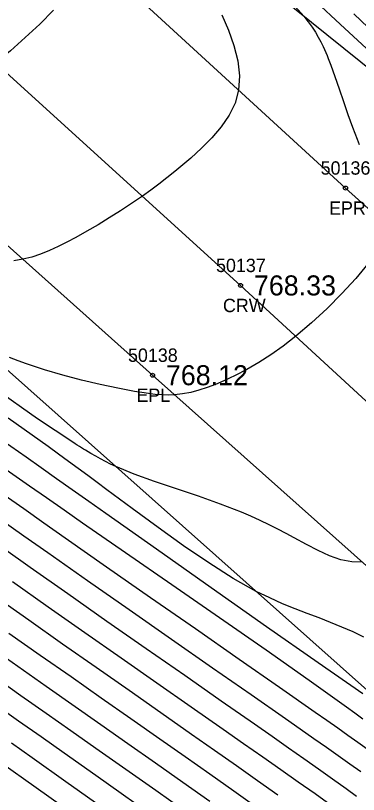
# Model space of a CAD drawing. Extents: x 1378535 to 1380697, y 997729 to 1000024.
# Drawn here: x 1379004 to 1379029.6, y 999524.5 to 999582.8 of the extents above; entities that cross this region are included whole.
import ezdxf

# ---------------------------------------------------------------- set-up
doc = ezdxf.new("R2010")
doc.units = 0
for name, color, linetype in [('RD_DTM_BkLn1', 7, 'Continuous'), ('RD_DTM_BkLn2', 7, 'Continuous'), ('RD_DTM_Major1', 7, 'Continuous'), ('RD_DTM_Minor1', 7, 'Continuous'), ('RD_EX_Road', 7, 'Continuous'), ('RD_EX_Road_txCode', 7, 'Continuous'), ('RD_EX_TX_Road_ELEV', 7, 'Continuous'), ('RD_HC_Survey_ELEV', 7, 'Continuous'), ('RD_HC_Survey_txCode', 7, 'Continuous'), ('RD_SMD_Locator', 7, 'Continuous')]:
    doc.layers.add(name, color=color, linetype=linetype)

msp = doc.modelspace()

# ---------------------------------------------------------------- linework, layer by layer
at = {"layer": 'RD_DTM_BkLn1'}
msp.add_lwpolyline([(1379201.7, 999398.205), (1379156.533, 999438.891), (1379112.084, 999479.847), (1379066.495, 999520.561), (1379020.821, 999562.613), (1378974.239, 999604.981), (1378928.957, 999646.778), (1378882.739, 999688.619), (1378834.578, 999733.071), (1378787.698, 999775.121), (1378743.642, 999816.274), (1378698.706, 999856.431), (1378652.056, 999898.787), (1378607.023, 999939.646), (1378604.538, 999941.267)], dxfattribs=at)
at = {"layer": 'RD_DTM_BkLn2'}
for points in [[(1379127.384, 999423.802), (1379127.762, 999431.865), (1379121.716, 999443.154), (1379111.339, 999454.954), (1379072.326, 999491.525), (1379033.04, 999529.892), (1378988.344, 999569.668), (1378946.318, 999609.062), (1378904.335, 999647.705), (1378862.625, 999686.445), (1378821.368, 999725.034), (1378792.711, 999749.687), (1378787.553, 999753.349), (1378778.567, 999746.276)], [(1379093.966, 999521.58), (1379054.373, 999559.565), (1379010.103, 999595.197), (1378968.034, 999632.397), (1378925.231, 999671.641)]]:
    msp.add_lwpolyline(points, dxfattribs=at)
at = {"layer": 'RD_DTM_Major1'}
for points in [[(1379006.834, 999583.206), (1379005.808, 999582.172), (1379004.72, 999581.151), (1379003.606, 999580.175), (1379002.502, 999579.275), (1379002.057, 999578.933), (1379001.617, 999578.607), (1379001.18, 999578.294), (1379000.742, 999577.992), (1379000.301, 999577.698), (1378999.855, 999577.409), (1378998.78, 999576.748), (1378997.685, 999576.123), (1378996.591, 999575.555), (1378995.524, 999575.064), (1378994.507, 999574.67), (1378993.566, 999574.394), (1378993.129, 999574.306), (1378992.709, 999574.249), (1378992.297, 999574.222), (1378991.952, 999574.221)], [(1379029.977, 999532.064), (1379026.634, 999534.367), (1379022.753, 999537.076), (1379018.621, 999539.982), (1379014.526, 999542.873), (1379010.755, 999545.541), (1379009.463, 999546.454), (1379008.24, 999547.319), (1379007.065, 999548.149), (1379005.919, 999548.958), (1379004.781, 999549.758), (1379003.633, 999550.565), (1379000.682, 999552.631), (1378997.604, 999554.781), (1378994.456, 999556.983), (1378991.299, 999559.201), (1378988.439, 999561.224)], [(1379027.608, 999523.699), (1379026.393, 999524.563), (1379025.142, 999525.448), (1379023.841, 999526.364), (1379022.479, 999527.321), (1379021.043, 999528.327), (1379019.519, 999529.393), (1379017.121, 999531.068), (1379014.561, 999532.856), (1379011.894, 999534.72), (1379009.17, 999536.627), (1379006.444, 999538.541), (1379003.768, 999540.426)], [(1379014.913, 999522.46), (1379009.998, 999525.94), (1379007.625, 999527.617), (1379005.909, 999528.827), (1379004.221, 999530.016), (1379002.532, 999531.207)]]:
    msp.add_lwpolyline(points, dxfattribs=at)
at = {"layer": 'RD_DTM_Minor1'}
for points in [[(1379024.261, 999584.24), (1379025.557, 999582.759), (1379025.886, 999582.336), (1379026.171, 999581.939), (1379026.418, 999581.563), (1379026.635, 999581.2), (1379026.826, 999580.844), (1379027, 999580.488), (1379027.1, 999580.267), (1379027.196, 999580.044), (1379027.29, 999579.816), (1379027.382, 999579.583), (1379027.473, 999579.345), (1379027.564, 999579.101), (1379027.872, 999578.24), (1379028.189, 999577.323), (1379028.515, 999576.372), (1379028.848, 999575.412), (1379029.189, 999574.466), (1379029.537, 999573.558), (1379029.697, 999573.161)], [(1379026.143, 999584.16), (1379028.618, 999581.838), (1379030.87, 999579.772)], [(1379019.428, 999582.856), (1379019.919, 999581.72), (1379020.329, 999580.572), (1379020.618, 999579.428), (1379020.748, 999578.307), (1379020.679, 999577.227), (1379020.408, 999576.261), (1379019.961, 999575.345), (1379019.371, 999574.477), (1379018.675, 999573.654), (1379017.906, 999572.875), (1379017.101, 999572.136), (1379016.51, 999571.625), (1379015.917, 999571.131), (1379015.319, 999570.653), (1379014.714, 999570.189), (1379014.101, 999569.736), (1379013.478, 999569.292), (1379012.664, 999568.734), (1379011.836, 999568.189), (1379011.001, 999567.662), (1379010.162, 999567.153), (1379009.327, 999566.667), (1379008.501, 999566.206), (1379007.837, 999565.851), (1379007.179, 999565.52), (1379006.523, 999565.22), (1379005.868, 999564.958), (1379005.209, 999564.739), (1379004.544, 999564.569), (1379003.862, 999564.453)], [(1379029.286, 999582.922), (1379031.996, 999580.373)], [(1379030.339, 999564.221), (1379029.43, 999563.139), (1379028.402, 999562.015), (1379027.29, 999560.891), (1379026.129, 999559.808), (1379024.955, 999558.807), (1379024.013, 999558.078), (1379023.087, 999557.425), (1379022.179, 999556.843), (1379021.29, 999556.328), (1379020.422, 999555.873), (1379019.576, 999555.473), (1379018.944, 999555.203), (1379018.323, 999554.966), (1379017.71, 999554.767), (1379017.1, 999554.608), (1379016.492, 999554.494), (1379015.881, 999554.429), (1379015.409, 999554.414), (1379014.931, 999554.426), (1379014.443, 999554.462), (1379013.943, 999554.519), (1379013.428, 999554.593), (1379012.895, 999554.681), (1379011.642, 999554.914), (1379010.314, 999555.195), (1379008.937, 999555.521), (1379007.543, 999555.889), (1379006.158, 999556.297), (1379004.812, 999556.74), (1379004.179, 999556.968), (1379003.555, 999557.21)], [(1379029.921, 999541.91), (1379029.132, 999541.922), (1379028.32, 999542.09), (1379027.485, 999542.384), (1379026.626, 999542.774), (1379025.743, 999543.23), (1379024.835, 999543.72), (1379024.224, 999544.048), (1379023.599, 999544.376), (1379022.957, 999544.702), (1379022.292, 999545.024), (1379021.602, 999545.341), (1379020.884, 999545.651), (1379019.322, 999546.258), (1379017.682, 999546.837), (1379016.022, 999547.397), (1379014.398, 999547.95), (1379012.868, 999548.504), (1379011.49, 999549.07), (1379011.1, 999549.25), (1379010.723, 999549.436), (1379010.355, 999549.629), (1379009.987, 999549.832), (1379009.615, 999550.048), (1379009.232, 999550.279), (1379009.082, 999550.371), (1379008.929, 999550.466), (1379008.774, 999550.564), (1379008.615, 999550.664), (1379008.454, 999550.768), (1379008.288, 999550.874), (1379005.648, 999552.642), (1379002.457, 999554.874)], [(1379030.051, 999536.305), (1379029.232, 999536.683), (1379028.402, 999537.047), (1379027.559, 999537.396), (1379026.696, 999537.732), (1379025.814, 999538.066), (1379024.906, 999538.415), (1379023.97, 999538.797), (1379023, 999539.228), (1379021.992, 999539.724), (1379020.262, 999540.698), (1379018.444, 999541.848), (1379016.565, 999543.129), (1379014.651, 999544.499), (1379012.728, 999545.913), (1379010.824, 999547.328), (1379010.11, 999547.857), (1379009.397, 999548.384), (1379008.678, 999548.913), (1379007.947, 999549.448), (1379007.199, 999549.992), (1379006.426, 999550.551), (1379003.449, 999552.678)], [(1379029.965, 999530.171), (1379029.373, 999530.603), (1379028.748, 999531.055), (1379025.95, 999533.049), (1379022.728, 999535.312), (1379019.251, 999537.733), (1379015.691, 999540.2), (1379012.218, 999542.603), (1379009.003, 999544.832), (1379007.62, 999545.793), (1379006.306, 999546.709), (1379005.036, 999547.595), (1379002.526, 999549.35)], [(1379030.283, 999527.914), (1379029.58, 999528.42), (1379028.852, 999528.938), (1379028.088, 999529.479), (1379027.273, 999530.052), (1379026.395, 999530.667), (1379023.743, 999532.521), (1379020.711, 999534.634), (1379017.445, 999536.909), (1379014.093, 999539.244), (1379010.801, 999541.541), (1379007.715, 999543.7), (1379006.119, 999544.821), (1379004.605, 999545.886), (1379003.144, 999546.915)], [(1379029.808, 999526.213), (1379028.982, 999526.804), (1379028.132, 999527.408), (1379027.242, 999528.036), (1379026.296, 999528.7), (1379025.281, 999529.411), (1379024.18, 999530.179), (1379021.611, 999531.971), (1379018.729, 999533.98), (1379015.652, 999536.127), (1379012.496, 999538.331), (1379009.378, 999540.514), (1379006.414, 999542.596), (1379004.613, 999543.865), (1379002.898, 999545.077)], [(1379029.499, 999524.387), (1379028.71, 999524.955), (1379027.695, 999525.679), (1379026.65, 999526.42), (1379025.56, 999527.189), (1379024.409, 999527.997), (1379023.181, 999528.856), (1379021.862, 999529.777), (1379019.37, 999531.516), (1379016.645, 999533.417), (1379013.772, 999535.423), (1379010.833, 999537.479), (1379007.911, 999539.527), (1379005.089, 999541.512), (1379003.099, 999542.918)], [(1379023.614, 999524.487), (1379022.093, 999525.559), (1379020.515, 999526.669), (1379018.871, 999527.822), (1379017.156, 999529.024), (1379014.869, 999530.625), (1379012.48, 999532.295), (1379010.018, 999534.019), (1379007.507, 999535.778), (1379004.976, 999537.558), (1379002.45, 999539.339)], [(1379022.071, 999523.534), (1379020.32, 999524.769), (1379018.521, 999526.037), (1379016.674, 999527.336), (1379014.779, 999528.667), (1379012.618, 999530.181), (1379010.405, 999531.732), (1379008.144, 999533.316), (1379005.841, 999534.932), (1379003.502, 999536.578)], [(1379018.529, 999523.992), (1379016.506, 999525.42), (1379014.458, 999526.863), (1379012.396, 999528.315), (1379010.374, 999529.735), (1379006.273, 999532.613), (1379004.172, 999534.09), (1379002.022, 999535.604)], [(1379016.724, 999523.224), (1379014.476, 999524.814), (1379012.231, 999526.4), (1379010.01, 999527.966), (1379008.137, 999529.284), (1379006.275, 999530.593), (1379004.402, 999531.91), (1379002.496, 999533.252)], [(1379010.4, 999523.612), (1379007.764, 999525.482), (1379005.241, 999527.269), (1379003.689, 999528.367)], [(1379008.377, 999523.011), (1379005.543, 999525.023), (1379002.865, 999526.92)]]:
    msp.add_lwpolyline(points, dxfattribs=at)
at = {"layer": 'RD_EX_Road'}
for points in [[(1379209.475, 999405.54), (1379163.997, 999446.485), (1379118.805, 999488.017), (1379074.408, 999528.841), (1379028.669, 999569.9), (1378981.979, 999612.718), (1378937.166, 999653.911), (1378890.129, 999696.785), (1378842.566, 999740.72), (1378794.879, 999783.075), (1378749.806, 999824.149), (1378706.231, 999863.66), (1378659.579, 999905.32), (1378614.058, 999947.757), (1378610.306, 999950.384)], [(1379194.921, 999391.17), (1379151.382, 999431.093), (1379105.356, 999472.756), (1379062.213, 999513.117), (1379014.238, 999555.894), (1378967.91, 999597.354), (1378922.421, 999639.979), (1378876.774, 999681.523), (1378827.896, 999726.217), (1378781.196, 999768.463), (1378736.445, 999808.724), (1378691.95, 999849.175), (1378644.395, 999891.391), (1378600.504, 999932.423), (1378598.568, 999933.73)]]:
    msp.add_lwpolyline(points, dxfattribs=at)
at = {"layer": 'RD_SMD_Locator'}
for centre in [(1379028.669, 999569.9), (1379020.821, 999562.613), (1379014.238, 999555.894)]:
    msp.add_circle(centre, 0.15, dxfattribs=at)

# ---------------------------------------------------------------- texts
at = {"layer": 'RD_EX_Road_txCode'}
for s, p in [('50136', (1379026.811, 999570.9)), ('EPR', (1379027.441, 999567.9)), ('50138', (1379012.403, 999556.894)), ('EPL', (1379013.033, 999553.894))]:
    msp.add_text(s, height=1, dxfattribs=at).set_placement(p)
at = {"layer": 'RD_EX_TX_Road_ELEV'}
msp.add_text('768.12', height=1.5, dxfattribs=at).set_placement((1379015.238, 999555.144))
at = {"layer": 'RD_HC_Survey_ELEV'}
msp.add_text('768.33', height=1.5, dxfattribs=at).set_placement((1379021.821, 999561.863))
at = {"layer": 'RD_HC_Survey_txCode'}
for s, p in [('50137', (1379018.986, 999563.613)), ('CRW', (1379019.506, 999560.613))]:
    msp.add_text(s, height=1, dxfattribs=at).set_placement(p)

doc.saveas('drawing.dxf')
